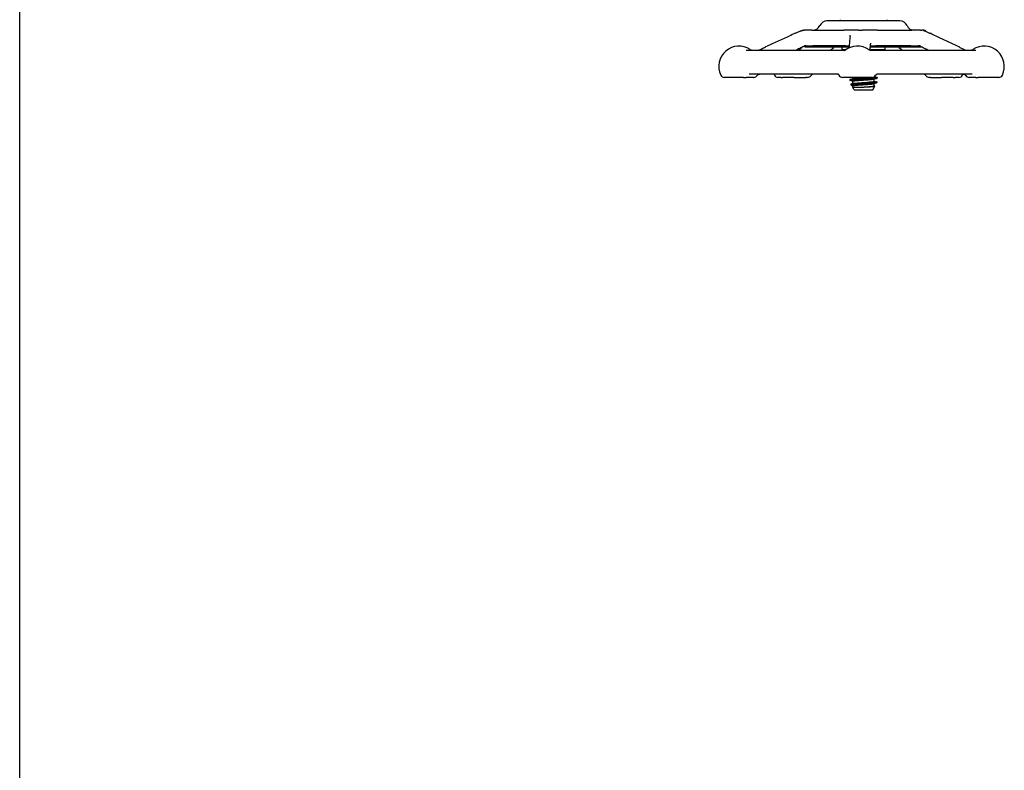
# Model space of a CAD drawing. Header units: inches. Extents: x 24 to 1128, y -69 to 748.
# Tile 625 of 656: x 645 to 661, y 601 to 613. Entities that reach past the tile are written whole.
import ezdxf

# ---------------------------------------------------------------- set-up
doc = ezdxf.new("R2010")
doc.units = ezdxf.units.IN
doc.header["$LTSCALE"] = 32
doc.header["$MEASUREMENT"] = 0
doc.layers.add('Visible (ANSI)', color=7, linetype='Continuous', lineweight=30)

msp = doc.modelspace()

# ---------------------------------------------------------------- linework, layer by layer
at = {"layer": 'Visible (ANSI)'}
for p, q in [((645.28063, 552.66853), (645.28063, 684.66853)), ((658.40563, 613.15203), (658.40563, 613.13203)), ((659.15563, 613.15203), (659.15563, 613.13203)), ((657.8214, 612.98203), (657.81055, 612.98203)), ((657.8214, 612.98203), (657.83684, 612.98203)), ((657.95449, 612.98203), (657.83684, 612.98203)), ((657.95449, 612.98203), (658.46578, 612.98203)), ((659.36396, 613.13203), (658.19733, 613.13203)), ((658.70414, 612.98203), (658.46578, 612.98203)), ((658.70414, 612.98203), (658.76277, 612.98203)), ((659.0065, 612.98203), (658.76277, 612.98203)), ((659.0065, 612.98203), (659.55465, 612.98203)), ((659.69259, 612.98203), (659.55465, 612.98203)), ((659.69259, 612.98203), (659.71338, 612.98203)), ((659.74637, 612.98203), (659.71338, 612.98203)), ((659.74637, 612.98203), (659.74938, 612.98203)), ((656.90213, 612.66703), (658.48283, 612.66703)), ((657.84313, 612.73187), (657.84313, 612.7164)), ((657.84313, 612.7164), (658.54903, 612.7164)), ((657.86275, 612.73203), (657.97161, 612.73203)), ((658.49353, 612.73203), (657.97161, 612.73203)), ((658.49353, 612.73203), (657.97161, 612.73203)), ((658.43688, 612.7164), (658.43688, 612.66853)), ((658.49242, 612.66853), (658.43688, 612.66853)), ((658.45139, 612.66703), (658.45427, 612.66853)), ((658.49353, 612.73203), (658.55072, 612.73203)), ((659.12438, 612.66853), (658.88156, 612.66853)), ((658.88672, 612.7164), (659.70926, 612.7164)), ((658.88688, 612.66703), (660.58153, 612.66703)), ((658.88839, 612.73203), (658.98114, 612.73203)), ((659.54069, 612.73203), (658.98114, 612.73203)), ((659.54069, 612.73203), (658.98114, 612.73203)), ((659.10548, 612.66853), (659.1026, 612.66703)), ((659.12438, 612.7164), (659.12438, 612.66853)), ((659.54069, 612.73203), (659.662, 612.73203)), ((656.86204, 612.22953), (656.55367, 612.22953)), ((656.86204, 612.22953), (656.9044, 612.22953)), ((657.02336, 612.22953), (656.9044, 612.22953)), ((658.35451, 612.28203), (656.95286, 612.28203)), ((657.02336, 612.22953), (657.02878, 612.22953)), ((657.45638, 612.22953), (657.41236, 612.22953)), ((657.45638, 612.22953), (657.48499, 612.22953)), ((657.67027, 612.22953), (657.48499, 612.22953)), ((657.67027, 612.22953), (657.85933, 612.22953)), ((657.88819, 612.22953), (657.85933, 612.22953)), ((658.91913, 612.22953), (658.4448, 612.22953)), ((658.61063, 612.20572), (658.61063, 612.22953)), ((658.91913, 612.22953), (658.91921, 612.22953)), ((658.95063, 612.16711), (658.95063, 612.20264)), ((658.99938, 612.22864), (658.99938, 612.21678)), ((660.51956, 612.28203), (659.01685, 612.28203)), ((659.85166, 612.22953), (659.83271, 612.22953)), ((659.85166, 612.22953), (660.02801, 612.22953)), ((660.21864, 612.22953), (660.02801, 612.22953)), ((660.21864, 612.22953), (660.25049, 612.22953)), ((660.30854, 612.22953), (660.25049, 612.22953)), ((660.4711, 612.22953), (660.47285, 612.22953)), ((660.57635, 612.22953), (660.47285, 612.22953)), ((660.57635, 612.22953), (660.61696, 612.22953)), ((660.94662, 612.22953), (660.61696, 612.22953)), ((658.56188, 612.19157), (658.56188, 612.17971)), ((658.59562, 612.09685), (658.58144, 612.12249)), ((658.61063, 612.13158), (658.61063, 612.16711)), ((658.61063, 612.0697), (658.61063, 612.09297)), ((658.71428, 612.0697), (658.61063, 612.0697)), ((658.63146, 612.03203), (658.61063, 612.0697)), ((658.9298, 612.03203), (658.96189, 612.09005)), ((658.95063, 612.09297), (658.95063, 612.1285)), ((658.98956, 612.1401), (658.99775, 612.15492)), ((658.63146, 612.03203), (658.9298, 612.03203))]:
    msp.add_line(p, q, dxfattribs=at)
for centre, radius, start, end in [((657.96813, 613.10703), 0.125, 270, 336.421822), ((658.19726, 613.00703), 0.125, 90, 156.421822), ((659.364, 613.00703), 0.125, 23.578178, 90), ((659.59313, 613.10703), 0.125, 203.578178, 270), ((659.74938, 612.95078), 0.03125, 30.661593, 90), ((656.79084, 612.40453), 0.325, 57.004115, 205.376934), ((657.00186, 612.72953), 0.0625, 237.004115, 270), ((657.64953, 612.40453), 0.325, 64.985169, 66.048721), ((658.68197, 612.40453), 0.325, 54.084412, 129.508636), ((660.49843, 612.72953), 0.0625, 270, 302.995885), ((660.70945, 612.40453), 0.325, 334.623066, 122.995885), ((656.55367, 612.29203), 0.0625, 205.376934, 270), ((657.02876, 612.29203), 0.0625, 270, 327.274302), ((657.64953, 612.40453), 0.325, 202.143221, 205.376934), ((657.41236, 612.29203), 0.0625, 205.376934, 270), ((657.88819, 612.29203), 0.0625, 270, 324.549457), ((657.99002, 612.21953), 0.0625, 90, 144.549457), ((658.68197, 612.40453), 0.325, 200.670713, 205.376934), ((658.4448, 612.29203), 0.0625, 205.376934, 270), ((658.91921, 612.29203), 0.0625, 270, 331.080836), ((659.73088, 612.21953), 0.0625, 35.450543, 90), ((659.83271, 612.29203), 0.0625, 215.450543, 270), ((660.30854, 612.29203), 0.0625, 270, 334.623066), ((660.07137, 612.40453), 0.325, 334.623066, 337.856402), ((660.4711, 612.29203), 0.0625, 214.46729, 270), ((660.94662, 612.29203), 0.0625, 270, 334.623066)]:
    msp.add_arc(centre, radius, start, end, dxfattribs=at)
for points, knots in [([(657.79961, 612.9796), (657.79988, 612.97972), (657.80011, 612.97981), (657.80105, 612.9802), (657.80149, 612.98035), (657.8028, 612.98082), (657.80297, 612.98088), (657.80428, 612.98126), (657.80484, 612.98141), (657.80594, 612.98164), (657.80635, 612.98172), (657.80717, 612.98184), (657.80755, 612.98189), (657.8082, 612.98195), (657.80839, 612.98196), (657.80879, 612.98199), (657.80897, 612.982), (657.80929, 612.98201), (657.80934, 612.98201), (657.80943, 612.98201), (657.80948, 612.98201), (657.80957, 612.98202), (657.80963, 612.98202), (657.80971, 612.98202), (657.80975, 612.98202), (657.80981, 612.98202), (657.80984, 612.98202), (657.8099, 612.98202), (657.80993, 612.98203), (657.81001, 612.98203), (657.81006, 612.98203), (657.81018, 612.98203), (657.81023, 612.98203), (657.81032, 612.98203), (657.81036, 612.98203), (657.81041, 612.98203), (657.81042, 612.98203), (657.81047, 612.98203), (657.81051, 612.98203), (657.81055, 612.98203)], [0.11779335, 0.11779335, 0.11779335, 0.11779335, 0.125396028, 0.125396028, 0.152672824, 0.152672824, 0.22590879, 0.22590879, 0.259837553, 0.259837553, 0.277093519, 0.277093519, 0.290038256, 0.290038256, 0.294893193, 0.294893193, 0.298545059, 0.298545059, 0.299175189, 0.299175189, 0.299644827, 0.299644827, 0.300118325, 0.300118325, 0.300354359, 0.300354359, 0.300591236, 0.300591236, 0.300827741, 0.300827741, 0.301305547, 0.301305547, 0.302258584, 0.302258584, 0.303198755, 0.303198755, 0.304136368, 0.304136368, 0.306750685, 0.306750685, 0.306750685, 0.306750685]), ([(657.68974, 612.93432), (657.65803, 612.91975), (657.62633, 612.90517), (657.56292, 612.87602), (657.53122, 612.86143), (657.46783, 612.83227), (657.43613, 612.81768), (657.37274, 612.7885), (657.34104, 612.77391), (657.27766, 612.74473), (657.24596, 612.73013), (657.21427, 612.71554)], [0.42287225, 0.42287225, 0.42287225, 0.42287225, 0.6967656, 0.6967656, 0.97065896, 0.97065896, 1.24455231, 1.24455231, 1.51844567, 1.51844567, 1.79233902, 1.79233902, 1.79233902, 1.79233902]), ([(657.68974, 612.93432), (657.70104, 612.93951), (657.71249, 612.94474), (657.7364, 612.95536), (657.74902, 612.96085), (657.76583, 612.96782), (657.77045, 612.9697), (657.77927, 612.97314), (657.78346, 612.9747), (657.78923, 612.97666), (657.79107, 612.97725), (657.79394, 612.9781), (657.79491, 612.97838), (657.79648, 612.97881), (657.79702, 612.97895), (657.79817, 612.97925), (657.79878, 612.9794), (657.79972, 612.97963), (657.80004, 612.9797), (657.80065, 612.97985), (657.80096, 612.97992), (657.80151, 612.98005), (657.80175, 612.98011), (657.80239, 612.98025), (657.80269, 612.98032), (657.80337, 612.98048), (657.80358, 612.98052), (657.80377, 612.98057), (657.8038, 612.98057), (657.8038, 612.98057)], [0, 0, 0, 0, 0.097641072, 0.097641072, 0.200146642, 0.200146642, 0.239300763, 0.239300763, 0.278646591, 0.278646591, 0.298148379, 0.298148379, 0.307905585, 0.307905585, 0.3127903, 0.3127903, 0.317711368, 0.317711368, 0.32016895, 0.32016895, 0.322641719, 0.322641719, 0.325111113, 0.325111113, 0.330090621, 0.330090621, 0.339961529, 0.339961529, 0.345501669, 0.345501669, 0.345501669, 0.345501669]), ([(658.56712, 612.88423), (658.56554, 612.86966), (658.56397, 612.85509), (658.56083, 612.82593), (658.55926, 612.81135), (658.55611, 612.78219), (658.55454, 612.7676), (658.5514, 612.73842), (658.54983, 612.72383), (658.54794, 612.70626), (658.54762, 612.70329), (658.5473, 612.70031)], [0.73329616, 0.73329616, 0.73329616, 0.73329616, 1.00718952, 1.00718952, 1.28108287, 1.28108287, 1.55497623, 1.55497623, 1.82886959, 1.82886959, 1.88472412, 1.88472412, 1.88472412, 1.88472412]), ([(658.56712, 612.88423), (658.56722, 612.88519), (658.56736, 612.88652), (658.56778, 612.88989), (658.5681, 612.89212), (658.56884, 612.89623), (658.56923, 612.89809), (658.56973, 612.90036), (658.56989, 612.90106), (658.57003, 612.90172), (658.57007, 612.90187), (658.57008, 612.90194), (658.57008, 612.90194), (658.57008, 612.90194)], [0, 0, 0, 0, 0.0188180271, 0.0188180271, 0.0424437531, 0.0424437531, 0.0633585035, 0.0633585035, 0.0765189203, 0.0765189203, 0.0837326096, 0.0837326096, 0.085554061, 0.085554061, 0.085554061, 0.085554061]), ([(659.74254, 612.97852), (659.74254, 612.97852), (659.74257, 612.97851), (659.74277, 612.97846), (659.74289, 612.97843), (659.74319, 612.97834), (659.74332, 612.97831), (659.74363, 612.97822), (659.74382, 612.97817), (659.74425, 612.97805), (659.74449, 612.97799), (659.74521, 612.97779), (659.74571, 612.97764), (659.74807, 612.97697), (659.74976, 612.97645), (659.75483, 612.97483), (659.75825, 612.97364), (659.76896, 612.9697), (659.77656, 612.96664), (659.79178, 612.96028), (659.79956, 612.95691), (659.82171, 612.94708), (659.83576, 612.9405), (659.84948, 612.934)], [0.550231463, 0.550231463, 0.550231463, 0.550231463, 0.555732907, 0.555732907, 0.55952642, 0.55952642, 0.561423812, 0.561423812, 0.563337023, 0.563337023, 0.565252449, 0.565252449, 0.569117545, 0.569117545, 0.584439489, 0.584439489, 0.614643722, 0.614643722, 0.676078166, 0.676078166, 0.740399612, 0.740399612, 0.862737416, 0.862737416, 0.862737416, 0.862737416]), ([(660.31038, 612.71522), (660.27966, 612.72982), (660.24893, 612.74441), (660.18749, 612.7736), (660.15677, 612.78819), (660.09532, 612.81736), (660.06459, 612.83195), (660.00314, 612.86112), (659.97241, 612.8757), (659.91095, 612.90486), (659.88021, 612.91943), (659.84948, 612.934)], [0.96010468, 0.96010468, 0.96010468, 0.96010468, 1.23399804, 1.23399804, 1.5078914, 1.5078914, 1.78178476, 1.78178476, 2.05567812, 2.05567812, 2.32957148, 2.32957148, 2.32957148, 2.32957148]), ([(657.0939, 612.66703), (657.09417, 612.66703), (657.09444, 612.66703), (657.09472, 612.66703), (657.09474, 612.66703), (657.09477, 612.66703), (657.09478, 612.66703), (657.09502, 612.66703), (657.09518, 612.66703), (657.09552, 612.66703), (657.0957, 612.66703), (657.09632, 612.66703), (657.09676, 612.66703), (657.09809, 612.66703), (657.09897, 612.66704), (657.10134, 612.66704), (657.10285, 612.66705), (657.10585, 612.66709), (657.10728, 612.66711), (657.10958, 612.66717), (657.11008, 612.66718), (657.1109, 612.66721), (657.11119, 612.66722), (657.11163, 612.66724), (657.11177, 612.66725), (657.11204, 612.66726), (657.11217, 612.66727), (657.11254, 612.66729), (657.11275, 612.6673), (657.11329, 612.66734), (657.11354, 612.66735), (657.11396, 612.66739), (657.11413, 612.6674), (657.11508, 612.66749), (657.11526, 612.66753), (657.11589, 612.66764), (657.11617, 612.66769), (657.11706, 612.66791), (657.11763, 612.66806), (657.11916, 612.66859), (657.11981, 612.66884), (657.121, 612.66933), (657.12143, 612.66951), (657.12249, 612.66999), (657.12314, 612.67029), (657.12466, 612.67104), (657.12555, 612.67149), (657.12812, 612.67284), (657.12978, 612.67375), (657.13496, 612.67659), (657.13827, 612.6784), (657.14601, 612.68254), (657.15044, 612.68485), (657.17307, 612.69638), (657.19364, 612.70603), (657.21427, 612.71554)], [0, 0, 0, 0, 0.002081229, 0.002081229, 0.002217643, 0.002217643, 0.002352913, 0.002352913, 0.004518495, 0.004518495, 0.006815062, 0.006815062, 0.012938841, 0.012938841, 0.025196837, 0.025196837, 0.045580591, 0.045580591, 0.063157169, 0.063157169, 0.067563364, 0.067563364, 0.06977046, 0.06977046, 0.070859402, 0.070859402, 0.071947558, 0.071947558, 0.07413729, 0.07413729, 0.078495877, 0.078495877, 0.08337042, 0.08337042, 0.111454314, 0.111454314, 0.13020098, 0.13020098, 0.14776646, 0.14776646, 0.156573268, 0.156573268, 0.160918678, 0.160918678, 0.166770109, 0.166770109, 0.174540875, 0.174540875, 0.189569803, 0.189569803, 0.223438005, 0.223438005, 0.26855419, 0.26855419, 0.446939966, 0.446939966, 0.446939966, 0.446939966]), ([(657.74891, 612.66703), (657.75007, 612.66779), (657.75128, 612.66862), (657.75641, 612.67236), (657.76027, 612.67558), (657.769, 612.68319), (657.77385, 612.68768), (657.785, 612.69755), (657.79201, 612.70321), (657.79709, 612.70733)], [0.292037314, 0.292037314, 0.292037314, 0.292037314, 0.307963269, 0.307963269, 0.36147562, 0.36147562, 0.432810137, 0.432810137, 0.518710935, 0.518710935, 0.518710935, 0.518710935]), ([(657.83954, 612.73178), (657.83954, 612.73178), (657.83953, 612.73178), (657.83946, 612.73176), (657.83935, 612.73172), (657.83891, 612.73154), (657.83867, 612.73144), (657.83797, 612.73113), (657.83751, 612.73092), (657.83645, 612.7304), (657.83589, 612.73011), (657.83446, 612.72936), (657.83356, 612.72886), (657.82997, 612.72683), (657.82723, 612.7252), (657.82044, 612.72121), (657.81642, 612.71891), (657.80264, 612.71143), (657.79198, 612.70637), (657.78127, 612.70145)], [0.14183772, 0.14183772, 0.14183772, 0.14183772, 0.146079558, 0.146079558, 0.156573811, 0.156573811, 0.163607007, 0.163607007, 0.170788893, 0.170788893, 0.176838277, 0.176838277, 0.18529246, 0.18529246, 0.210053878, 0.210053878, 0.248401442, 0.248401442, 0.341016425, 0.341016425, 0.341016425, 0.341016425]), ([(657.86273, 612.73203), (657.86243, 612.73203), (657.86214, 612.73203), (657.86184, 612.73203), (657.86183, 612.73203), (657.8618, 612.73203), (657.86178, 612.73203), (657.86169, 612.73203), (657.86162, 612.73203), (657.8615, 612.73203), (657.86143, 612.73203), (657.86061, 612.73203), (657.85993, 612.73203), (657.85831, 612.73203), (657.8574, 612.73203), (657.85396, 612.73202), (657.85149, 612.73201), (657.84781, 612.73197), (657.84676, 612.73196), (657.84513, 612.73193), (657.84462, 612.73191), (657.84353, 612.73188), (657.84294, 612.73186), (657.84202, 612.73183), (657.84171, 612.73181), (657.84126, 612.73179), (657.84111, 612.73178), (657.84069, 612.73175), (657.84044, 612.73174), (657.83998, 612.7317), (657.83978, 612.73169), (657.83944, 612.73166), (657.83931, 612.73164), (657.83917, 612.73163), (657.83914, 612.73163), (657.83912, 612.73162)], [0, 0, 0, 0, 0.0023094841, 0.0023094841, 0.002382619, 0.002382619, 0.0025284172, 0.0025284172, 0.0031079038, 0.0031079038, 0.0037043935, 0.0037043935, 0.0110744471, 0.0110744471, 0.0208971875, 0.0208971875, 0.0483143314, 0.0483143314, 0.0589572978, 0.0589572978, 0.0635895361, 0.0635895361, 0.068304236, 0.068304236, 0.0706553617, 0.0706553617, 0.0718166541, 0.0718166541, 0.0741661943, 0.0741661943, 0.0770362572, 0.0770362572, 0.0800755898, 0.0800755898, 0.0808559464, 0.0808559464, 0.0808559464, 0.0808559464]), ([(658.31395, 612.7164), (658.31377, 612.71626), (658.3136, 612.71611), (658.31143, 612.71428), (658.30942, 612.71265), (658.30696, 612.71069), (658.30628, 612.71014), (658.30566, 612.70964)], [0.3697901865, 0.3697901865, 0.3697901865, 0.3697901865, 0.371993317, 0.371993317, 0.3970575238, 0.3970575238, 0.4080566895, 0.4080566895, 0.4080566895, 0.4080566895]), ([(658.48283, 612.66703), (658.48623, 612.66703), (658.48865, 612.66736), (658.49082, 612.66774), (658.49118, 612.66781), (658.49152, 612.66788)], [0, 0, 0, 0, 0.0230186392, 0.0230186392, 0.0282285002, 0.0282285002, 0.0282285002, 0.0282285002]), ([(658.86905, 612.67028), (658.86973, 612.66999), (658.87081, 612.66956), (658.87422, 612.66854), (658.87639, 612.66797), (658.88155, 612.66725), (658.88395, 612.66703), (658.88688, 612.66703)], [0.5227954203, 0.5227954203, 0.5227954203, 0.5227954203, 0.5453702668, 0.5453702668, 0.565399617, 0.565399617, 0.5779614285, 0.5779614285, 0.5779614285, 0.5779614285]), ([(658.89051, 612.75154), (658.88877, 612.73541), (658.88703, 612.71929), (658.884, 612.69121), (658.88271, 612.67926), (658.88142, 612.6673)], [0.771603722, 0.771603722, 0.771603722, 0.771603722, 1.074742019, 1.074742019, 1.299248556, 1.299248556, 1.299248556, 1.299248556]), ([(658.89244, 612.77755), (658.89244, 612.77755), (658.89244, 612.77755), (658.89244, 612.77753), (658.89242, 612.77733), (658.89236, 612.77643), (658.89231, 612.77548), (658.89216, 612.77297), (658.89207, 612.7713), (658.89184, 612.7674), (658.89169, 612.76514), (658.89133, 612.76005), (658.89109, 612.75716), (658.89075, 612.75376), (658.89066, 612.75294), (658.89056, 612.75198), (658.89053, 612.75175), (658.89051, 612.75154)], [0.395052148, 0.395052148, 0.395052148, 0.395052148, 0.395584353, 0.395584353, 0.405250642, 0.405250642, 0.421321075, 0.421321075, 0.442620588, 0.442620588, 0.471004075, 0.471004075, 0.508904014, 0.508904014, 0.521535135, 0.521535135, 0.525741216, 0.525741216, 0.525741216, 0.525741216]), ([(659.34877, 612.70724), (659.34651, 612.70885), (659.34364, 612.71084), (659.33924, 612.71408), (659.33772, 612.71524), (659.33622, 612.7164)], [0, 0, 0, 0, 0.033112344, 0.033112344, 0.050501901, 0.050501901, 0.050501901, 0.050501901]), ([(659.68271, 612.73187), (659.68247, 612.73188), (659.68224, 612.73189), (659.68132, 612.73191), (659.68067, 612.73193), (659.67934, 612.73195), (659.67867, 612.73196), (659.67619, 612.73199), (659.67446, 612.732), (659.67105, 612.73202), (659.66937, 612.73202), (659.66686, 612.73203), (659.66602, 612.73203), (659.66454, 612.73203), (659.66391, 612.73203), (659.66314, 612.73203), (659.66305, 612.73203), (659.66294, 612.73203), (659.66292, 612.73203), (659.66288, 612.73203), (659.66285, 612.73203), (659.66282, 612.73203), (659.66281, 612.73203), (659.66254, 612.73203), (659.66227, 612.73203), (659.66201, 612.73203)], [0.2872812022, 0.2872812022, 0.2872812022, 0.2872812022, 0.2890649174, 0.2890649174, 0.2943712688, 0.2943712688, 0.300336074, 0.300336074, 0.3169538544, 0.3169538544, 0.3333826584, 0.3333826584, 0.3415798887, 0.3415798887, 0.3477304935, 0.3477304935, 0.3485002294, 0.3485002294, 0.3486639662, 0.3486639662, 0.3488290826, 0.3488290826, 0.3489130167, 0.3489130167, 0.3511479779, 0.3511479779, 0.3511479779, 0.3511479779]), ([(659.73799, 612.70177), (659.72627, 612.70733), (659.71481, 612.71305), (659.69987, 612.72187), (659.69596, 612.72428), (659.69055, 612.72753), (659.68907, 612.72841), (659.68654, 612.72986), (659.68545, 612.73046), (659.68389, 612.73129), (659.68333, 612.73157), (659.6823, 612.73207), (659.68186, 612.73227), (659.68128, 612.73253), (659.6811, 612.7326), (659.6809, 612.73268), (659.68087, 612.73269), (659.68087, 612.73269)], [0, 0, 0, 0, 0.104741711, 0.104741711, 0.140935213, 0.140935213, 0.154491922, 0.154491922, 0.164716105, 0.164716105, 0.171023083, 0.171023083, 0.178491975, 0.178491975, 0.185464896, 0.185464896, 0.191706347, 0.191706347, 0.191706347, 0.191706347]), ([(660.31038, 612.71522), (660.32775, 612.70697), (660.34495, 612.69862), (660.36592, 612.68749), (660.37102, 612.6847), (660.38009, 612.6796), (660.38412, 612.67726), (660.39092, 612.6734), (660.39352, 612.67194), (660.39734, 612.67002), (660.3986, 612.66943), (660.40048, 612.66861), (660.4012, 612.66833), (660.40235, 612.66789), (660.40281, 612.66773), (660.40385, 612.6674), (660.40421, 612.6673), (660.40443, 612.66724)], [0, 0, 0, 0, 0.154973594, 0.154973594, 0.206362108, 0.206362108, 0.244918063, 0.244918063, 0.267457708, 0.267457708, 0.278225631, 0.278225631, 0.286083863, 0.286083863, 0.293892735, 0.293892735, 0.308588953, 0.308588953, 0.308588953, 0.308588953]), ([(660.40392, 612.66728), (660.40392, 612.66728), (660.40395, 612.66727), (660.40417, 612.66726), (660.4043, 612.66725), (660.4047, 612.66723), (660.40482, 612.66723), (660.40504, 612.66722), (660.40512, 612.66721), (660.4053, 612.66721), (660.4054, 612.6672), (660.40562, 612.66719), (660.40574, 612.66719), (660.40598, 612.66718), (660.40611, 612.66718), (660.40649, 612.66717), (660.40676, 612.66716), (660.4075, 612.66714), (660.40796, 612.66713), (660.41013, 612.66709), (660.41156, 612.66707), (660.4146, 612.66705), (660.41617, 612.66704), (660.41871, 612.66704), (660.41969, 612.66703), (660.42118, 612.66703), (660.42167, 612.66703), (660.42257, 612.66703), (660.42293, 612.66703), (660.42344, 612.66703), (660.42349, 612.66703), (660.42356, 612.66703), (660.42356, 612.66703), (660.42358, 612.66703), (660.42359, 612.66703), (660.42384, 612.66703), (660.42407, 612.66703), (660.42431, 612.66703)], [0.3782575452, 0.3782575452, 0.3782575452, 0.3782575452, 0.3866577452, 0.3866577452, 0.3925541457, 0.3925541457, 0.3944966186, 0.3944966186, 0.3954660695, 0.3954660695, 0.3964378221, 0.3964378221, 0.3974115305, 0.3974115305, 0.3983847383, 0.3983847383, 0.400350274, 0.400350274, 0.4042745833, 0.4042745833, 0.4199695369, 0.4199695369, 0.4387540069, 0.4387540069, 0.4507677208, 0.4507677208, 0.4567742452, 0.4567742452, 0.4612834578, 0.4612834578, 0.4617697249, 0.4617697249, 0.461830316, 0.461830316, 0.4618912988, 0.4618912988, 0.4637273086, 0.4637273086, 0.4637273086, 0.4637273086]), ([(657.08134, 612.25824), (657.08416, 612.26262), (657.08718, 612.26602), (657.09318, 612.27157), (657.09617, 612.27371), (657.102, 612.27714), (657.10485, 612.27843), (657.11034, 612.28037), (657.11298, 612.28102), (657.11799, 612.28185), (657.12037, 612.28203), (657.12258, 612.28203)], [0.679008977, 0.679008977, 0.679008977, 0.679008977, 0.716290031, 0.716290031, 0.753571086, 0.753571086, 0.79085214, 0.79085214, 0.828133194, 0.828133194, 0.865414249, 0.865414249, 0.865414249, 0.865414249]), ([(658.38555, 612.27126), (658.38549, 612.27132), (658.38542, 612.27138), (658.38399, 612.27261), (658.38195, 612.2742), (658.3756, 612.27771), (658.3712, 612.27964), (658.36219, 612.28158), (658.35846, 612.28203), (658.35451, 612.28203)], [0.4166670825, 0.4166670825, 0.4166670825, 0.4166670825, 0.4183811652, 0.4183811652, 0.4512703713, 0.4512703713, 0.4846744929, 0.4846744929, 0.5041533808, 0.5041533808, 0.5041533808, 0.5041533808]), ([(658.56655, 612.17729), (658.5649, 612.17771), (658.56368, 612.17814), (658.56291, 612.17857), (658.55671, 612.18202), (658.58015, 612.18547), (658.62514, 612.18892), (658.67012, 612.19237), (658.7358, 612.19582), (658.79952, 612.19927), (658.86324, 612.20272), (658.92378, 612.20617), (658.96027, 612.20962), (658.98554, 612.21201), (658.99895, 612.21439), (658.99914, 612.21678)], [18.64392693, 18.64392693, 18.64392693, 18.64392693, 18.75246912, 18.75246912, 18.75246912, 19.62966474, 19.62966474, 19.62966474, 20.50680644, 20.50680644, 20.50680644, 21.38389434, 21.38389434, 21.38389434, 21.99114858, 21.99114858, 21.99114858, 21.99114858]), ([(658.99446, 612.23106), (659.00018, 612.22956), (659.00088, 612.22806), (658.99601, 612.22656), (658.98482, 612.22311), (658.94443, 612.21966), (658.88879, 612.21621), (658.83336, 612.21277), (658.76386, 612.20933), (658.70412, 612.20589), (658.64456, 612.20246), (658.59582, 612.19903), (658.57452, 612.1956), (658.56618, 612.19426), (658.56211, 612.19291), (658.56219, 612.19157)], [-28.47996288, -28.47996288, -28.47996288, -28.47996288, -28.09855277, -28.09855277, -28.09855277, -27.22073235, -27.22073235, -27.22073235, -26.34618961, -26.34618961, -26.34618961, -25.47436069, -25.47436069, -25.47436069, -25.13274123, -25.13274123, -25.13274123, -25.13274123]), ([(658.61073, 612.16711), (658.61068, 612.16772), (658.61132, 612.16833), (658.6127, 612.16895), (658.62093, 612.17262), (658.65512, 612.1763), (658.70206, 612.17997), (658.74901, 612.18365), (658.80757, 612.18732), (658.85515, 612.19099), (658.89869, 612.19436), (658.93206, 612.19772), (658.9448, 612.20108)], [18.84955592, 18.84955592, 18.84955592, 18.84955592, 19.00565528, 19.00565528, 19.00565528, 19.93990619, 19.93990619, 19.93990619, 20.87409597, 20.87409597, 20.87409597, 21.72893829, 21.72893829, 21.72893829, 21.72893829]), ([(658.61676, 612.20727), (658.62392, 612.20918), (658.63732, 612.21109), (658.65607, 612.21301), (658.69208, 612.21668), (658.74696, 612.22035), (658.79954, 612.22403), (658.82581, 612.22586), (658.85119, 612.2277), (658.87332, 612.22953)], [25.39495151, 25.39495151, 25.39495151, 25.39495151, 25.88120123, 25.88120123, 25.88120123, 26.81500619, 26.81500619, 26.81500619, 27.28146626, 27.28146626, 27.28146626, 27.28146626]), ([(659.01685, 612.28203), (659.01024, 612.28203), (659.00416, 612.28087), (658.99345, 612.27744), (658.98913, 612.27509), (658.98233, 612.27066), (658.98001, 612.26859), (658.97666, 612.26531), (658.97565, 612.26409), (658.97422, 612.26226), (658.97389, 612.26175), (658.97379, 612.26158), (658.97379, 612.26158), (658.97379, 612.26158)], [0, 0, 0, 0, 0.01956218, 0.01956218, 0.042143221, 0.042143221, 0.066897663, 0.066897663, 0.091714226, 0.091714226, 0.119371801, 0.119371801, 0.119413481, 0.119413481, 0.119413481, 0.119413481]), ([(660.37191, 612.28203), (660.37471, 612.28203), (660.37773, 612.28182), (660.38411, 612.28078), (660.38747, 612.27995), (660.39434, 612.27751), (660.39786, 612.27589), (660.40473, 612.27179), (660.40808, 612.26929), (660.41428, 612.26351), (660.41712, 612.26022), (660.41957, 612.25666)], [0, 0, 0, 0, 0.020730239, 0.020730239, 0.041460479, 0.041460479, 0.062190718, 0.062190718, 0.082920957, 0.082920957, 0.103651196, 0.103651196, 0.103651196, 0.103651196]), ([(658.58144, 612.12249), (658.58085, 612.12356), (658.58349, 612.12462), (658.59658, 612.12704), (658.6088, 612.12837), (658.64176, 612.13106), (658.66226, 612.13239), (658.70901, 612.13508), (658.73485, 612.13642), (658.78859, 612.13911), (658.81597, 612.14044), (658.86868, 612.14313), (658.89347, 612.14446), (658.93713, 612.14715), (658.95551, 612.14848), (658.98329, 612.15117), (658.99232, 612.1525), (658.99892, 612.15492), (658.99834, 612.15598), (658.99431, 612.15705)], [-1.82945707, -1.82945707, -1.82945707, -1.82945707, -1.67073605, -1.67073605, -1.46944503, -1.46944503, -1.26599575, -1.26599575, -1.06038864, -1.06038864, -0.8526241, -0.8526241, -0.64270256, -0.64270256, -0.43062442, -0.43062442, -0.2163901, -0.2163901, -0.04412334, -0.04412334, -0.04412334, -0.04412334]), ([(658.98956, 612.1401), (658.98945, 612.13989), (658.98926, 612.13968), (658.98678, 612.13769), (658.97935, 612.13592), (658.95495, 612.13233), (658.93834, 612.13055), (658.89818, 612.12696), (658.87512, 612.12518), (658.82564, 612.12159), (658.79974, 612.11982), (658.74856, 612.11623), (658.72376, 612.11445), (658.67853, 612.11086), (658.65848, 612.10908), (658.62576, 612.10549), (658.61329, 612.10372), (658.59755, 612.10013), (658.59429, 612.09835), (658.59671, 612.09552), (658.59908, 612.09451), (658.60291, 612.09349)], [-2.47132295, -2.47132295, -2.47132295, -2.47132295, -2.44714253, -2.44714253, -2.24173481, -2.24173481, -2.03918578, -2.03918578, -1.83949606, -1.83949606, -1.64266629, -1.64266629, -1.44869709, -1.44869709, -1.25758909, -1.25758909, -1.06934294, -1.06934294, -0.88395925, -0.88395925, -0.77975748, -0.77975748, -0.77975748, -0.77975748]), ([(658.61068, 612.09297), (658.61091, 612.09624), (658.63133, 612.09951), (658.66622, 612.10279), (658.70539, 612.10646), (658.76185, 612.11014), (658.81379, 612.11382), (658.86573, 612.11749), (658.91189, 612.12117), (658.93445, 612.12484), (658.93873, 612.12554), (658.94215, 612.12624), (658.9447, 612.12694)], [12.56637061, 12.56637061, 12.56637061, 12.56637061, 13.39885666, 13.39885666, 13.39885666, 14.3334779, 14.3334779, 14.3334779, 15.26803699, 15.26803699, 15.26803699, 15.44575299, 15.44575299, 15.44575299, 15.44575299]), ([(658.61663, 612.13313), (658.61994, 612.13404), (658.6247, 612.13495), (658.6309, 612.13586), (658.65597, 612.13953), (658.70397, 612.14321), (658.75636, 612.14688), (658.80876, 612.15055), (658.86428, 612.15423), (658.9015, 612.1579), (658.93258, 612.16097), (658.95027, 612.16404), (658.95054, 612.16711)], [19.1117662, 19.1117662, 19.1117662, 19.1117662, 19.34287582, 19.34287582, 19.34287582, 20.27710465, 20.27710465, 20.27710465, 21.21127241, 21.21127241, 21.21127241, 21.99114858, 21.99114858, 21.99114858, 21.99114858]), ([(658.71428, 612.0697), (658.76304, 612.07338), (658.82151, 612.07705), (658.86711, 612.08073), (658.9127, 612.0844), (658.94431, 612.08808), (658.94974, 612.09175), (658.95033, 612.09216), (658.95061, 612.09256), (658.95058, 612.09297)], [13.73621099, 13.73621099, 13.73621099, 13.73621099, 14.67080978, 14.67080978, 14.67080978, 15.60534648, 15.60534648, 15.60534648, 15.70796327, 15.70796327, 15.70796327, 15.70796327]), ([(658.71428, 612.0697), (658.73285, 612.07094), (658.75283, 612.07217), (658.79576, 612.07475), (658.81838, 612.07608), (658.8616, 612.07877), (658.88174, 612.0801), (658.91682, 612.08279), (658.93134, 612.08413), (658.95272, 612.08682), (658.95927, 612.08815), (658.96288, 612.09053), (658.96169, 612.09155), (658.95784, 612.09258)], [-4.2480515, -4.2480515, -4.2480515, -4.2480515, -4.09092164, -4.09092164, -3.91772748, -3.91772748, -3.74236935, -3.74236935, -3.5648477, -3.5648477, -3.38516298, -3.38516298, -3.24537133, -3.24537133, -3.24537133, -3.24537133])]:
    msp.add_open_spline(points, degree=3, knots=knots, dxfattribs=at)
for points in [[(657.78127, 612.70145), (657.75631, 612.68998), (657.73135, 612.67851), (657.70639, 612.66703)], [(657.79709, 612.70733), (657.79874, 612.70867), (657.8004, 612.71001), (657.80205, 612.71135)], [(658.25297, 612.66703), (658.27054, 612.68124), (658.2881, 612.69544), (658.30566, 612.70964)], [(659.34877, 612.70724), (659.36769, 612.69384), (659.3866, 612.68044), (659.40552, 612.66703)], [(659.81124, 612.66703), (659.78683, 612.67861), (659.76241, 612.69019), (659.73799, 612.70177)], [(658.56649, 612.19399), (658.58315, 612.19839), (658.5998, 612.20281), (658.61644, 612.20727)], [(658.99477, 612.21436), (658.97812, 612.20996), (658.96146, 612.20554), (658.94482, 612.20108)], [(658.95584, 612.24139), (658.96882, 612.23793), (658.98179, 612.23449), (658.99477, 612.23106)], [(658.61063, 612.16557), (658.59593, 612.1695), (658.58121, 612.1734), (658.56649, 612.17729)], [(658.58517, 612.1248), (658.5956, 612.12756), (658.60602, 612.13034), (658.61644, 612.13313)], [(658.61063, 612.09143), (658.60806, 612.09211), (658.60549, 612.0928), (658.60291, 612.09349)], [(658.98307, 612.13712), (658.97031, 612.13374), (658.95756, 612.13035), (658.94482, 612.12694)], [(658.95063, 612.16865), (658.96519, 612.16476), (658.97975, 612.16089), (658.99431, 612.15705)], [(658.95063, 612.09451), (658.95304, 612.09386), (658.95544, 612.09322), (658.95784, 612.09258)]]:
    msp.add_open_spline(points, degree=3, dxfattribs=at)

doc.saveas('drawing.dxf')
